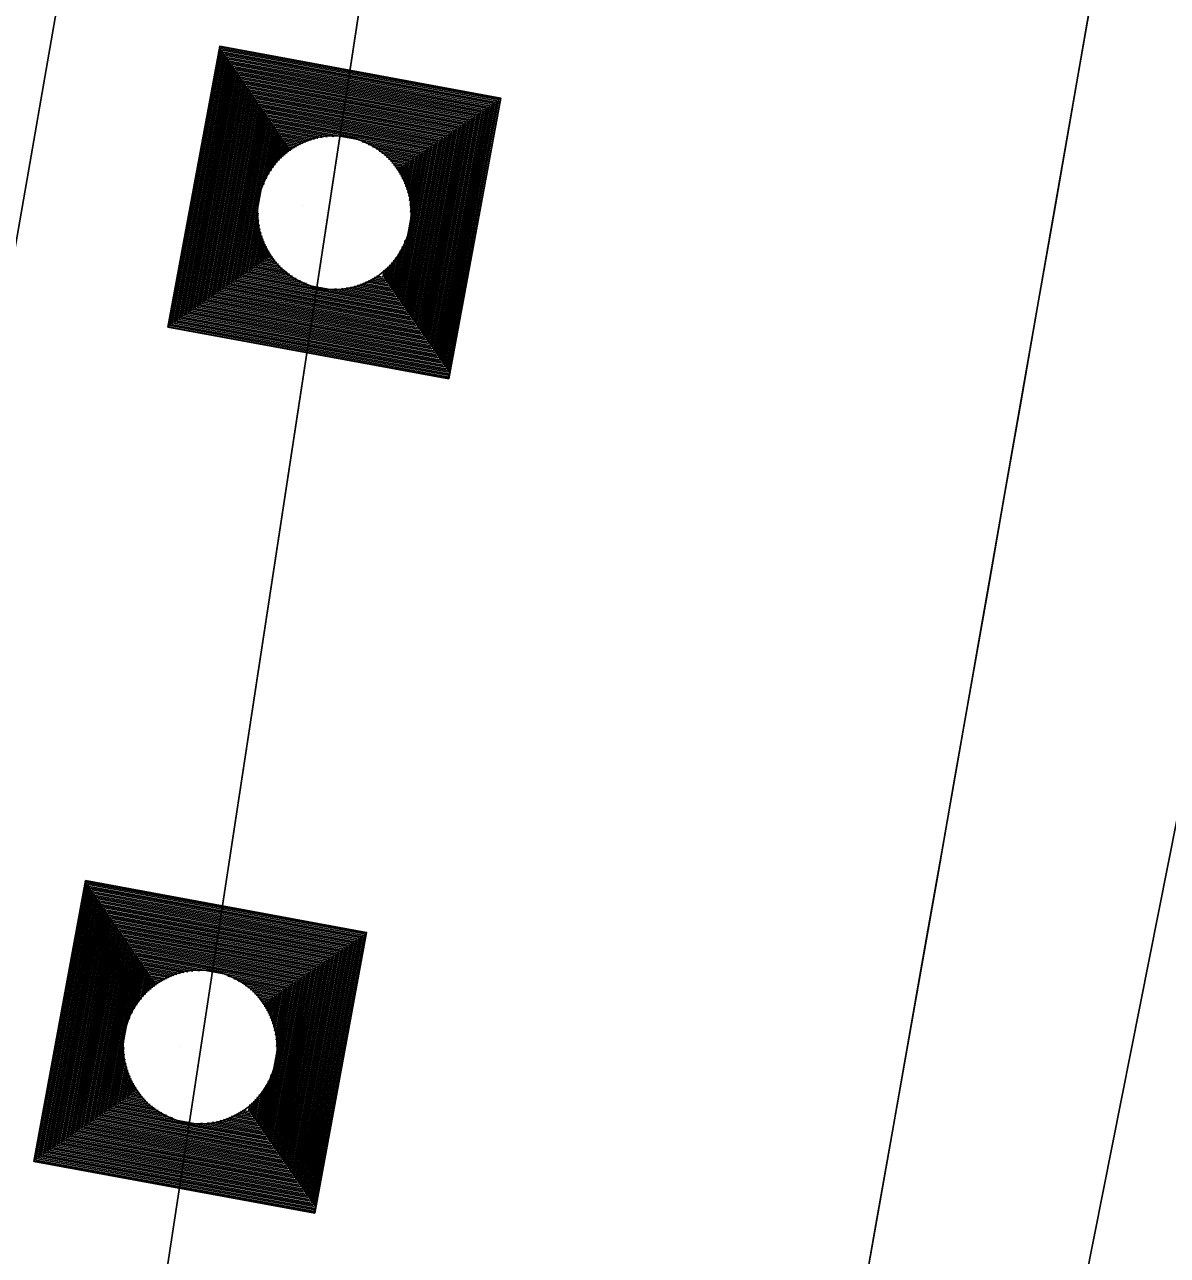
# Model space of a CAD drawing. Extents: x 14104283 to 14120882, y 8635219 to 8671666.
# Drawn here: x 14107922.59 to 14107949.55, y 8639786.38 to 8639815.42 of the extents above; entities that cross this region are included whole.
import ezdxf

# ---------------------------------------------------------------- set-up
doc = ezdxf.new("R2010")
doc.units = 0
for name, color, linetype in [('dsnCellElements', 7, 'Continuous'), ('dsnNonPlotable', 7, 'Continuous'), ('dsnPaintPlaceBrokenLineWhite', 7, 'Continuous'), ('dsnShadingPaved', 7, 'Continuous'), ('dsnStdLabel', 7, 'Continuous'), ('dsnStgShadingPrevPav', 7, 'Continuous')]:
    doc.layers.add(name, color=color, linetype=linetype)

msp = doc.modelspace()

# ---------------------------------------------------------------- linework, layer by layer
at = {"layer": 'dsnCellElements'}
for centre in [(14107929.899, 8639810.988), (14107926.734, 8639791.3)]:
    msp.add_circle(centre, 1.815, dxfattribs=at)
at = {"layer": 'dsnNonPlotable'}
for p, q in [((14107929.146, 8639811.152), (14107929.145, 8639811.148)), ((14107926.27, 8639791.32), (14107926.27, 8639791.317))]:
    msp.add_line(p, q, dxfattribs=at)
at = {"layer": 'dsnPaintPlaceBrokenLineWhite'}
msp.add_line((14107897.232, 8639597.803), (14108002.801, 8640289.797), dxfattribs=at)
at = {"layer": 'dsnShadingPaved'}
msp.add_line((14108002.801, 8640289.797), (14107897.232, 8639597.803), dxfattribs=at)
at = {"layer": 'dsnStdLabel'}
for points in [[(14107932.601, 8639807.064), (14107933.824, 8639813.69), (14107927.197, 8639814.913), (14107925.975, 8639808.286), (14107932.601, 8639807.064)], [(14107932.598, 8639807.064), (14107933.82, 8639813.687), (14107927.2, 8639814.908), (14107925.979, 8639808.289), (14107932.602, 8639807.067)], [(14107932.594, 8639807.065), (14107933.815, 8639813.684), (14107927.203, 8639814.904), (14107925.983, 8639808.292), (14107932.602, 8639807.071)], [(14107932.586, 8639807.222), (14107933.773, 8639813.655), (14107927.232, 8639814.862), (14107926.026, 8639808.321), (14107932.609, 8639807.107)], [(14107932.557, 8639807.264), (14107933.731, 8639813.626), (14107927.261, 8639814.82), (14107926.068, 8639808.35), (14107932.616, 8639807.142)], [(14107932.528, 8639807.306), (14107933.688, 8639813.597), (14107927.291, 8639814.777), (14107926.11, 8639808.38), (14107932.622, 8639807.178)], [(14107932.499, 8639807.348), (14107933.646, 8639813.568), (14107927.32, 8639814.735), (14107926.152, 8639808.409), (14107932.586, 8639807.222)], [(14107932.469, 8639807.391), (14107933.604, 8639813.539), (14107927.349, 8639814.693), (14107926.195, 8639808.438), (14107932.557, 8639807.264)], [(14107932.44, 8639807.433), (14107933.562, 8639813.51), (14107927.378, 8639814.651), (14107926.237, 8639808.467), (14107932.528, 8639807.306)], [(14107932.411, 8639807.475), (14107933.519, 8639813.48), (14107927.407, 8639814.608), (14107926.279, 8639808.496), (14107932.499, 8639807.348)], [(14107932.382, 8639807.518), (14107933.477, 8639813.451), (14107927.436, 8639814.566), (14107926.321, 8639808.525), (14107932.469, 8639807.391)], [(14107932.353, 8639807.56), (14107933.435, 8639813.422), (14107927.465, 8639814.524), (14107926.364, 8639808.554), (14107932.44, 8639807.433)], [(14107932.324, 8639807.602), (14107933.392, 8639813.393), (14107927.494, 8639814.481), (14107926.406, 8639808.583), (14107932.411, 8639807.475)], [(14107932.295, 8639807.644), (14107933.35, 8639813.364), (14107927.523, 8639814.439), (14107926.448, 8639808.612), (14107932.382, 8639807.518)], [(14107932.266, 8639807.687), (14107933.308, 8639813.335), (14107927.553, 8639814.397), (14107926.491, 8639808.642), (14107932.353, 8639807.56)], [(14107932.237, 8639807.729), (14107933.266, 8639813.306), (14107927.582, 8639814.355), (14107926.533, 8639808.671), (14107932.324, 8639807.602)], [(14107932.207, 8639807.771), (14107933.223, 8639813.277), (14107927.611, 8639814.312), (14107926.575, 8639808.7), (14107932.295, 8639807.644)], [(14107932.178, 8639807.814), (14107933.181, 8639813.248), (14107927.64, 8639814.27), (14107926.617, 8639808.729), (14107932.266, 8639807.687)], [(14107932.149, 8639807.856), (14107933.139, 8639813.218), (14107927.669, 8639814.228), (14107926.66, 8639808.758), (14107932.237, 8639807.729)], [(14107932.12, 8639807.898), (14107933.096, 8639813.189), (14107927.698, 8639814.185), (14107926.702, 8639808.787), (14107932.207, 8639807.771)], [(14107932.091, 8639807.94), (14107933.054, 8639813.16), (14107927.727, 8639814.143), (14107926.744, 8639808.816), (14107932.178, 8639807.814)], [(14107932.062, 8639807.983), (14107933.012, 8639813.131), (14107927.756, 8639814.101), (14107926.787, 8639808.845), (14107932.149, 8639807.856)], [(14107932.033, 8639808.025), (14107932.97, 8639813.102), (14107927.785, 8639814.059), (14107926.829, 8639808.874), (14107932.12, 8639807.898)], [(14107932.004, 8639808.067), (14107932.927, 8639813.073), (14107927.815, 8639814.016), (14107926.871, 8639808.904), (14107932.091, 8639807.94)], [(14107931.975, 8639808.11), (14107932.885, 8639813.044), (14107927.844, 8639813.974), (14107926.913, 8639808.933), (14107932.062, 8639807.983)], [(14107931.945, 8639808.152), (14107932.843, 8639813.015), (14107927.873, 8639813.932), (14107926.956, 8639808.962), (14107932.033, 8639808.025)], [(14107931.916, 8639808.194), (14107932.8, 8639812.986), (14107927.902, 8639813.889), (14107926.998, 8639808.991), (14107932.004, 8639808.067)], [(14107931.887, 8639808.236), (14107932.758, 8639812.956), (14107927.931, 8639813.847), (14107927.04, 8639809.02), (14107931.975, 8639808.11)], [(14107931.858, 8639808.279), (14107932.716, 8639812.927), (14107927.96, 8639813.805), (14107927.083, 8639809.049), (14107931.945, 8639808.152)], [(14107931.829, 8639808.321), (14107932.674, 8639812.898), (14107927.989, 8639813.763), (14107927.125, 8639809.078), (14107931.916, 8639808.194)], [(14107931.8, 8639808.363), (14107932.631, 8639812.869), (14107928.018, 8639813.72), (14107927.167, 8639809.107), (14107931.887, 8639808.236)], [(14107931.771, 8639808.406), (14107932.589, 8639812.84), (14107928.047, 8639813.678), (14107927.209, 8639809.136), (14107931.858, 8639808.279)], [(14107931.742, 8639808.448), (14107932.547, 8639812.811), (14107928.077, 8639813.636), (14107927.252, 8639809.166), (14107931.829, 8639808.321)], [(14107931.713, 8639808.49), (14107932.504, 8639812.782), (14107928.106, 8639813.593), (14107927.294, 8639809.195), (14107931.8, 8639808.363)], [(14107931.683, 8639808.532), (14107932.462, 8639812.753), (14107928.135, 8639813.551), (14107927.336, 8639809.224), (14107931.771, 8639808.406)], [(14107931.654, 8639808.575), (14107932.42, 8639812.724), (14107928.164, 8639813.509), (14107927.379, 8639809.253), (14107931.742, 8639808.448)], [(14107931.625, 8639808.617), (14107932.378, 8639812.694), (14107928.193, 8639813.467), (14107927.421, 8639809.282), (14107931.713, 8639808.49)], [(14107931.596, 8639808.659), (14107932.335, 8639812.665), (14107928.222, 8639813.424), (14107927.463, 8639809.311), (14107931.683, 8639808.532)], [(14107931.567, 8639808.702), (14107932.293, 8639812.636), (14107928.251, 8639813.382), (14107927.505, 8639809.34), (14107931.654, 8639808.575)], [(14107931.538, 8639808.744), (14107932.251, 8639812.607), (14107928.28, 8639813.34), (14107927.548, 8639809.369), (14107931.625, 8639808.617)], [(14107931.509, 8639808.786), (14107932.208, 8639812.578), (14107928.309, 8639813.297), (14107927.59, 8639809.398), (14107931.596, 8639808.659)], [(14107931.48, 8639808.828), (14107932.166, 8639812.549), (14107928.339, 8639813.255), (14107927.632, 8639809.428), (14107931.567, 8639808.702)], [(14107931.451, 8639808.871), (14107932.124, 8639812.52), (14107928.368, 8639813.213), (14107927.675, 8639809.457), (14107931.538, 8639808.744)], [(14107931.421, 8639808.913), (14107932.082, 8639812.491), (14107928.397, 8639813.171), (14107927.717, 8639809.486), (14107931.509, 8639808.786)], [(14107931.392, 8639808.955), (14107932.039, 8639812.462), (14107928.426, 8639813.128), (14107927.759, 8639809.515), (14107931.48, 8639808.828)], [(14107931.363, 8639808.998), (14107931.997, 8639812.432), (14107928.455, 8639813.086), (14107927.801, 8639809.544), (14107931.451, 8639808.871)], [(14107929.886, 8639812.785), (14107928.484, 8639813.044), (14107928.225, 8639811.642)], [(14107929.73, 8639812.777), (14107928.513, 8639813.001), (14107928.289, 8639811.785)], [(14107929.612, 8639812.762), (14107928.542, 8639812.959), (14107928.345, 8639811.89)], [(14107929.513, 8639812.743), (14107928.571, 8639812.917), (14107928.398, 8639811.975)], [(14107929.428, 8639812.722), (14107928.601, 8639812.875), (14107928.448, 8639812.048)], [(14107929.351, 8639812.699), (14107928.63, 8639812.832), (14107928.497, 8639812.111)], [(14107929.281, 8639812.675), (14107928.659, 8639812.79), (14107928.544, 8639812.168)], [(14107929.216, 8639812.65), (14107928.688, 8639812.748), (14107928.59, 8639812.219)], [(14107929.157, 8639812.624), (14107928.717, 8639812.706), (14107928.636, 8639812.266)], [(14107929.101, 8639812.598), (14107928.746, 8639812.663), (14107928.681, 8639812.309)], [(14107929.048, 8639812.571), (14107928.775, 8639812.621), (14107928.725, 8639812.348)], [(14107928.998, 8639812.543), (14107928.804, 8639812.579), (14107928.769, 8639812.385)], [(14107928.951, 8639812.515), (14107928.833, 8639812.536), (14107928.812, 8639812.419)], [(14107928.907, 8639812.486), (14107928.863, 8639812.494), (14107928.854, 8639812.45)], [(14107931.696, 8639811.001), (14107931.955, 8639812.403), (14107930.553, 8639812.662)], [(14107931.688, 8639811.158), (14107931.913, 8639812.374), (14107930.696, 8639812.599)], [(14107931.673, 8639811.276), (14107931.87, 8639812.345), (14107930.801, 8639812.542)], [(14107931.654, 8639811.374), (14107931.828, 8639812.316), (14107930.886, 8639812.49)], [(14107931.633, 8639811.46), (14107931.786, 8639812.287), (14107930.959, 8639812.44)], [(14107931.61, 8639811.537), (14107931.743, 8639812.258), (14107931.022, 8639812.391)], [(14107931.586, 8639811.607), (14107931.701, 8639812.229), (14107931.079, 8639812.343)], [(14107931.561, 8639811.671), (14107931.659, 8639812.2), (14107931.13, 8639812.297)], [(14107931.535, 8639811.731), (14107931.617, 8639812.17), (14107931.177, 8639812.252)], [(14107931.509, 8639811.787), (14107931.574, 8639812.141), (14107931.22, 8639812.207)], [(14107931.482, 8639811.84), (14107931.532, 8639812.112), (14107931.259, 8639812.163)], [(14107931.454, 8639811.889), (14107931.49, 8639812.083), (14107931.296, 8639812.119)], [(14107931.426, 8639811.936), (14107931.447, 8639812.054), (14107931.33, 8639812.076)], [(14107931.397, 8639811.981), (14107931.405, 8639812.025), (14107931.361, 8639812.033)], [(14107928.102, 8639810.975), (14107927.844, 8639809.573), (14107929.246, 8639809.314)], [(14107928.11, 8639810.819), (14107927.886, 8639809.602), (14107929.102, 8639809.378)], [(14107928.126, 8639810.701), (14107927.928, 8639809.631), (14107928.998, 8639809.434)], [(14107928.144, 8639810.602), (14107927.971, 8639809.66), (14107928.912, 8639809.487)], [(14107928.165, 8639810.516), (14107928.013, 8639809.69), (14107928.84, 8639809.537)], [(14107928.188, 8639810.44), (14107928.055, 8639809.719), (14107928.776, 8639809.586)], [(14107928.212, 8639810.37), (14107928.097, 8639809.748), (14107928.719, 8639809.633)], [(14107928.237, 8639810.305), (14107928.14, 8639809.777), (14107928.668, 8639809.679)], [(14107928.263, 8639810.246), (14107928.182, 8639809.806), (14107928.622, 8639809.725)], [(14107928.29, 8639810.19), (14107928.224, 8639809.835), (14107928.579, 8639809.77)], [(14107928.317, 8639810.137), (14107928.267, 8639809.864), (14107928.539, 8639809.814)], [(14107931.305, 8639809.082), (14107931.51, 8639810.191)], [(14107931.334, 8639809.04), (14107931.573, 8639810.335)], [(14107928.345, 8639810.087), (14107928.309, 8639809.893), (14107928.503, 8639809.858)], [(14107928.373, 8639810.04), (14107928.351, 8639809.922), (14107928.469, 8639809.901)], [(14107928.402, 8639809.996), (14107928.393, 8639809.952), (14107928.437, 8639809.943)], [(14107931.159, 8639809.294), (14107931.255, 8639809.808)], [(14107931.189, 8639809.251), (14107931.302, 8639809.865)], [(14107931.218, 8639809.209), (14107931.351, 8639809.929)], [(14107931.247, 8639809.167), (14107931.401, 8639810.001)], [(14107931.276, 8639809.124), (14107931.453, 8639810.087)], [(14107931.043, 8639809.463), (14107931.074, 8639809.628)], [(14107931.072, 8639809.42), (14107931.118, 8639809.668)], [(14107931.101, 8639809.378), (14107931.163, 8639809.711)], [(14107931.13, 8639809.336), (14107931.208, 8639809.757)], [(14107930.285, 8639809.233), (14107931.334, 8639809.04)], [(14107930.371, 8639809.254), (14107931.305, 8639809.082)], [(14107930.448, 8639809.277), (14107931.276, 8639809.124)], [(14107930.518, 8639809.301), (14107931.247, 8639809.167)], [(14107930.582, 8639809.326), (14107931.218, 8639809.209)], [(14107930.642, 8639809.352), (14107931.189, 8639809.251)], [(14107930.698, 8639809.379), (14107931.159, 8639809.294)], [(14107930.751, 8639809.406), (14107931.13, 8639809.336)], [(14107930.8, 8639809.434), (14107931.101, 8639809.378)], [(14107930.847, 8639809.462), (14107931.072, 8639809.42)], [(14107930.892, 8639809.491), (14107931.043, 8639809.463)], [(14107929.912, 8639809.191), (14107931.421, 8639808.913)], [(14107930.069, 8639809.199), (14107931.392, 8639808.955)], [(14107930.187, 8639809.215), (14107931.363, 8639808.998)], [(14107929.436, 8639787.376), (14107930.658, 8639794.002), (14107924.032, 8639795.225), (14107922.809, 8639788.598), (14107929.436, 8639787.376)], [(14107929.432, 8639787.376), (14107930.654, 8639793.999), (14107924.035, 8639795.22), (14107922.814, 8639788.601), (14107929.436, 8639787.379)], [(14107929.429, 8639787.377), (14107930.65, 8639793.996), (14107924.038, 8639795.216), (14107922.818, 8639788.604), (14107929.437, 8639787.383)], [(14107929.421, 8639787.533), (14107930.608, 8639793.967), (14107924.067, 8639795.174), (14107922.86, 8639788.633), (14107929.444, 8639787.418)], [(14107929.391, 8639787.576), (14107930.565, 8639793.938), (14107924.096, 8639795.132), (14107922.902, 8639788.662), (14107929.45, 8639787.454)], [(14107929.362, 8639787.618), (14107930.523, 8639793.909), (14107924.125, 8639795.089), (14107922.945, 8639788.691), (14107929.457, 8639787.49)], [(14107929.333, 8639787.66), (14107930.481, 8639793.88), (14107924.154, 8639795.047), (14107922.987, 8639788.72), (14107929.421, 8639787.533)], [(14107929.304, 8639787.703), (14107930.439, 8639793.85), (14107924.183, 8639795.005), (14107923.029, 8639788.75), (14107929.391, 8639787.576)], [(14107929.275, 8639787.745), (14107930.396, 8639793.821), (14107924.213, 8639794.962), (14107923.072, 8639788.779), (14107929.362, 8639787.618)], [(14107929.246, 8639787.787), (14107930.354, 8639793.792), (14107924.242, 8639794.92), (14107923.114, 8639788.808), (14107929.333, 8639787.66)], [(14107929.217, 8639787.829), (14107930.312, 8639793.763), (14107924.271, 8639794.878), (14107923.156, 8639788.837), (14107929.304, 8639787.703)], [(14107929.188, 8639787.872), (14107930.269, 8639793.734), (14107924.3, 8639794.836), (14107923.198, 8639788.866), (14107929.275, 8639787.745)], [(14107929.159, 8639787.914), (14107930.227, 8639793.705), (14107924.329, 8639794.793), (14107923.241, 8639788.895), (14107929.246, 8639787.787)], [(14107929.129, 8639787.956), (14107930.185, 8639793.676), (14107924.358, 8639794.751), (14107923.283, 8639788.924), (14107929.217, 8639787.829)], [(14107929.1, 8639787.999), (14107930.143, 8639793.647), (14107924.387, 8639794.709), (14107923.325, 8639788.953), (14107929.188, 8639787.872)], [(14107929.071, 8639788.041), (14107930.1, 8639793.618), (14107924.416, 8639794.666), (14107923.368, 8639788.982), (14107929.159, 8639787.914)], [(14107929.042, 8639788.083), (14107930.058, 8639793.588), (14107924.445, 8639794.624), (14107923.41, 8639789.012), (14107929.129, 8639787.956)], [(14107929.013, 8639788.125), (14107930.016, 8639793.559), (14107924.475, 8639794.582), (14107923.452, 8639789.041), (14107929.1, 8639787.999)], [(14107928.984, 8639788.168), (14107929.973, 8639793.53), (14107924.504, 8639794.54), (14107923.494, 8639789.07), (14107929.071, 8639788.041)], [(14107928.955, 8639788.21), (14107929.931, 8639793.501), (14107924.533, 8639794.497), (14107923.537, 8639789.099), (14107929.042, 8639788.083)], [(14107928.926, 8639788.252), (14107929.889, 8639793.472), (14107924.562, 8639794.455), (14107923.579, 8639789.128), (14107929.013, 8639788.125)], [(14107928.897, 8639788.294), (14107929.847, 8639793.443), (14107924.591, 8639794.413), (14107923.621, 8639789.157), (14107928.984, 8639788.168)], [(14107928.867, 8639788.337), (14107929.804, 8639793.414), (14107924.62, 8639794.37), (14107923.664, 8639789.186), (14107928.955, 8639788.21)], [(14107928.838, 8639788.379), (14107929.762, 8639793.385), (14107924.649, 8639794.328), (14107923.706, 8639789.215), (14107928.926, 8639788.252)], [(14107928.809, 8639788.421), (14107929.72, 8639793.356), (14107924.678, 8639794.286), (14107923.748, 8639789.244), (14107928.897, 8639788.294)], [(14107928.78, 8639788.464), (14107929.677, 8639793.327), (14107924.707, 8639794.244), (14107923.79, 8639789.274), (14107928.867, 8639788.337)], [(14107928.751, 8639788.506), (14107929.635, 8639793.297), (14107924.737, 8639794.201), (14107923.833, 8639789.303), (14107928.838, 8639788.379)], [(14107928.722, 8639788.548), (14107929.593, 8639793.268), (14107924.766, 8639794.159), (14107923.875, 8639789.332), (14107928.809, 8639788.421)], [(14107928.693, 8639788.59), (14107929.551, 8639793.239), (14107924.795, 8639794.117), (14107923.917, 8639789.361), (14107928.78, 8639788.464)], [(14107928.664, 8639788.633), (14107929.508, 8639793.21), (14107924.824, 8639794.074), (14107923.96, 8639789.39), (14107928.751, 8639788.506)], [(14107928.635, 8639788.675), (14107929.466, 8639793.181), (14107924.853, 8639794.032), (14107924.002, 8639789.419), (14107928.722, 8639788.548)], [(14107928.606, 8639788.717), (14107929.424, 8639793.152), (14107924.882, 8639793.99), (14107924.044, 8639789.448), (14107928.693, 8639788.59)], [(14107928.576, 8639788.76), (14107929.381, 8639793.123), (14107924.911, 8639793.948), (14107924.086, 8639789.477), (14107928.664, 8639788.633)], [(14107928.547, 8639788.802), (14107929.339, 8639793.094), (14107924.94, 8639793.905), (14107924.129, 8639789.506), (14107928.635, 8639788.675)], [(14107928.518, 8639788.844), (14107929.297, 8639793.065), (14107924.969, 8639793.863), (14107924.171, 8639789.536), (14107928.606, 8639788.717)], [(14107928.489, 8639788.886), (14107929.255, 8639793.035), (14107924.999, 8639793.821), (14107924.213, 8639789.565), (14107928.576, 8639788.76)], [(14107928.46, 8639788.929), (14107929.212, 8639793.006), (14107925.028, 8639793.778), (14107924.256, 8639789.594), (14107928.547, 8639788.802)], [(14107928.431, 8639788.971), (14107929.17, 8639792.977), (14107925.057, 8639793.736), (14107924.298, 8639789.623), (14107928.518, 8639788.844)], [(14107928.402, 8639789.013), (14107929.128, 8639792.948), (14107925.086, 8639793.694), (14107924.34, 8639789.652), (14107928.489, 8639788.886)], [(14107928.373, 8639789.056), (14107929.085, 8639792.919), (14107925.115, 8639793.652), (14107924.382, 8639789.681), (14107928.46, 8639788.929)], [(14107928.344, 8639789.098), (14107929.043, 8639792.89), (14107925.144, 8639793.609), (14107924.425, 8639789.71), (14107928.431, 8639788.971)], [(14107928.314, 8639789.14), (14107929.001, 8639792.861), (14107925.173, 8639793.567), (14107924.467, 8639789.739), (14107928.402, 8639789.013)], [(14107928.285, 8639789.182), (14107928.959, 8639792.832), (14107925.202, 8639793.525), (14107924.509, 8639789.768), (14107928.373, 8639789.056)], [(14107928.256, 8639789.225), (14107928.916, 8639792.803), (14107925.231, 8639793.482), (14107924.552, 8639789.798), (14107928.344, 8639789.098)], [(14107928.227, 8639789.267), (14107928.874, 8639792.773), (14107925.261, 8639793.44), (14107924.594, 8639789.827), (14107928.314, 8639789.14)], [(14107928.198, 8639789.309), (14107928.832, 8639792.744), (14107925.29, 8639793.398), (14107924.636, 8639789.856), (14107928.285, 8639789.182)], [(14107926.721, 8639793.097), (14107925.319, 8639793.356), (14107925.06, 8639791.953)], [(14107926.564, 8639793.089), (14107925.348, 8639793.313), (14107925.123, 8639792.097)], [(14107926.446, 8639793.074), (14107925.377, 8639793.271), (14107925.18, 8639792.202)], [(14107926.348, 8639793.055), (14107925.406, 8639793.229), (14107925.232, 8639792.287)], [(14107926.262, 8639793.034), (14107925.435, 8639793.186), (14107925.283, 8639792.359)], [(14107926.185, 8639793.011), (14107925.464, 8639793.144), (14107925.331, 8639792.423)], [(14107926.115, 8639792.987), (14107925.493, 8639793.102), (14107925.379, 8639792.48)], [(14107926.051, 8639792.962), (14107925.523, 8639793.06), (14107925.425, 8639792.531)], [(14107925.991, 8639792.936), (14107925.552, 8639793.017), (14107925.471, 8639792.578)], [(14107925.935, 8639792.91), (14107925.581, 8639792.975), (14107925.515, 8639792.621)], [(14107928.531, 8639791.313), (14107928.789, 8639792.715), (14107927.387, 8639792.974)], [(14107925.883, 8639792.882), (14107925.61, 8639792.933), (14107925.56, 8639792.66)], [(14107925.833, 8639792.855), (14107925.639, 8639792.89), (14107925.603, 8639792.697)], [(14107925.786, 8639792.826), (14107925.668, 8639792.848), (14107925.646, 8639792.73)], [(14107925.741, 8639792.798), (14107925.697, 8639792.806), (14107925.689, 8639792.762)], [(14107928.523, 8639791.47), (14107928.747, 8639792.686), (14107927.531, 8639792.911)], [(14107928.508, 8639791.588), (14107928.705, 8639792.657), (14107927.636, 8639792.854)], [(14107928.489, 8639791.686), (14107928.663, 8639792.628), (14107927.721, 8639792.802)], [(14107928.468, 8639791.772), (14107928.62, 8639792.599), (14107927.793, 8639792.751)], [(14107928.445, 8639791.849), (14107928.578, 8639792.57), (14107927.857, 8639792.703)], [(14107928.421, 8639791.919), (14107928.536, 8639792.541), (14107927.914, 8639792.655)], [(14107928.396, 8639791.983), (14107928.493, 8639792.511), (14107927.965, 8639792.609)], [(14107928.37, 8639792.043), (14107928.451, 8639792.482), (14107928.012, 8639792.563)], [(14107928.344, 8639792.099), (14107928.409, 8639792.453), (14107928.054, 8639792.519)], [(14107928.316, 8639792.151), (14107928.367, 8639792.424), (14107928.094, 8639792.474)], [(14107928.289, 8639792.201), (14107928.324, 8639792.395), (14107928.13, 8639792.431)], [(14107928.26, 8639792.248), (14107928.282, 8639792.366), (14107928.164, 8639792.388)], [(14107928.232, 8639792.293), (14107928.24, 8639792.337), (14107928.196, 8639792.345)], [(14107924.937, 8639791.287), (14107924.678, 8639789.885), (14107926.081, 8639789.626)], [(14107924.945, 8639791.13), (14107924.721, 8639789.914), (14107925.937, 8639789.69)], [(14107924.96, 8639791.012), (14107924.763, 8639789.943), (14107925.832, 8639789.746)], [(14107924.979, 8639790.914), (14107924.805, 8639789.972), (14107925.747, 8639789.798)], [(14107925, 8639790.828), (14107924.848, 8639790.001), (14107925.674, 8639789.849)], [(14107925.023, 8639790.751), (14107924.89, 8639790.03), (14107925.611, 8639789.897)], [(14107925.047, 8639790.682), (14107924.932, 8639790.06), (14107925.554, 8639789.945)], [(14107928.169, 8639789.352), (14107928.408, 8639790.647)], [(14107925.072, 8639790.617), (14107924.974, 8639790.089), (14107925.503, 8639789.991)], [(14107925.098, 8639790.557), (14107925.017, 8639790.118), (14107925.456, 8639790.037)], [(14107925.124, 8639790.501), (14107925.059, 8639790.147), (14107925.413, 8639790.081)], [(14107925.152, 8639790.449), (14107925.101, 8639790.176), (14107925.374, 8639790.126)], [(14107925.179, 8639790.399), (14107925.144, 8639790.205), (14107925.337, 8639790.169)], [(14107925.208, 8639790.352), (14107925.186, 8639790.234), (14107925.304, 8639790.212)], [(14107928.111, 8639789.436), (14107928.288, 8639790.398)], [(14107928.14, 8639789.394), (14107928.344, 8639790.503)], [(14107925.236, 8639790.307), (14107925.228, 8639790.263), (14107925.272, 8639790.255)], [(14107927.965, 8639789.648), (14107928.043, 8639790.069)], [(14107927.994, 8639789.605), (14107928.089, 8639790.12)], [(14107928.023, 8639789.563), (14107928.137, 8639790.177)], [(14107928.052, 8639789.521), (14107928.185, 8639790.241)], [(14107928.082, 8639789.478), (14107928.236, 8639790.313)], [(14107927.682, 8639789.774), (14107927.907, 8639789.732)], [(14107927.727, 8639789.802), (14107927.878, 8639789.774)], [(14107927.878, 8639789.774), (14107927.908, 8639789.94)], [(14107927.907, 8639789.732), (14107927.952, 8639789.98)], [(14107927.936, 8639789.69), (14107927.997, 8639790.022)], [(14107926.747, 8639789.503), (14107928.256, 8639789.225)], [(14107926.904, 8639789.511), (14107928.227, 8639789.267)], [(14107927.022, 8639789.526), (14107928.198, 8639789.309)], [(14107927.12, 8639789.545), (14107928.169, 8639789.352)], [(14107927.206, 8639789.566), (14107928.14, 8639789.394)], [(14107927.282, 8639789.589), (14107928.111, 8639789.436)], [(14107927.352, 8639789.613), (14107928.082, 8639789.478)], [(14107927.417, 8639789.638), (14107928.052, 8639789.521)], [(14107927.477, 8639789.664), (14107928.023, 8639789.563)], [(14107927.533, 8639789.69), (14107927.994, 8639789.605)], [(14107927.585, 8639789.718), (14107927.965, 8639789.648)], [(14107927.635, 8639789.745), (14107927.936, 8639789.69)]]:
    msp.add_lwpolyline(points, dxfattribs=at)
at = {"layer": 'dsnStgShadingPrevPav'}
msp.add_line((14107993.186, 8640015.442), (14107938.647, 8639740.604), dxfattribs=at)
msp.add_line((14107993.186, 8640015.442), (14107938.647, 8639740.604), dxfattribs=at)
for radius, start, end in [(9456, 348.4493429, 351.6728455), (9468, 347.8072551, 351.6728455), (9468, 348.1945818, 351.6728455), (9488, 348.2025245, 351.6728455), (9488, 348.2025245, 351.6728455), (9512, 348.1761969, 351.6535365), (9512, 348.2120116, 351.6535365)]:
    msp.add_arc((14098576.761, 8641447.78), radius, start, end, dxfattribs=at)

doc.saveas('drawing.dxf')
